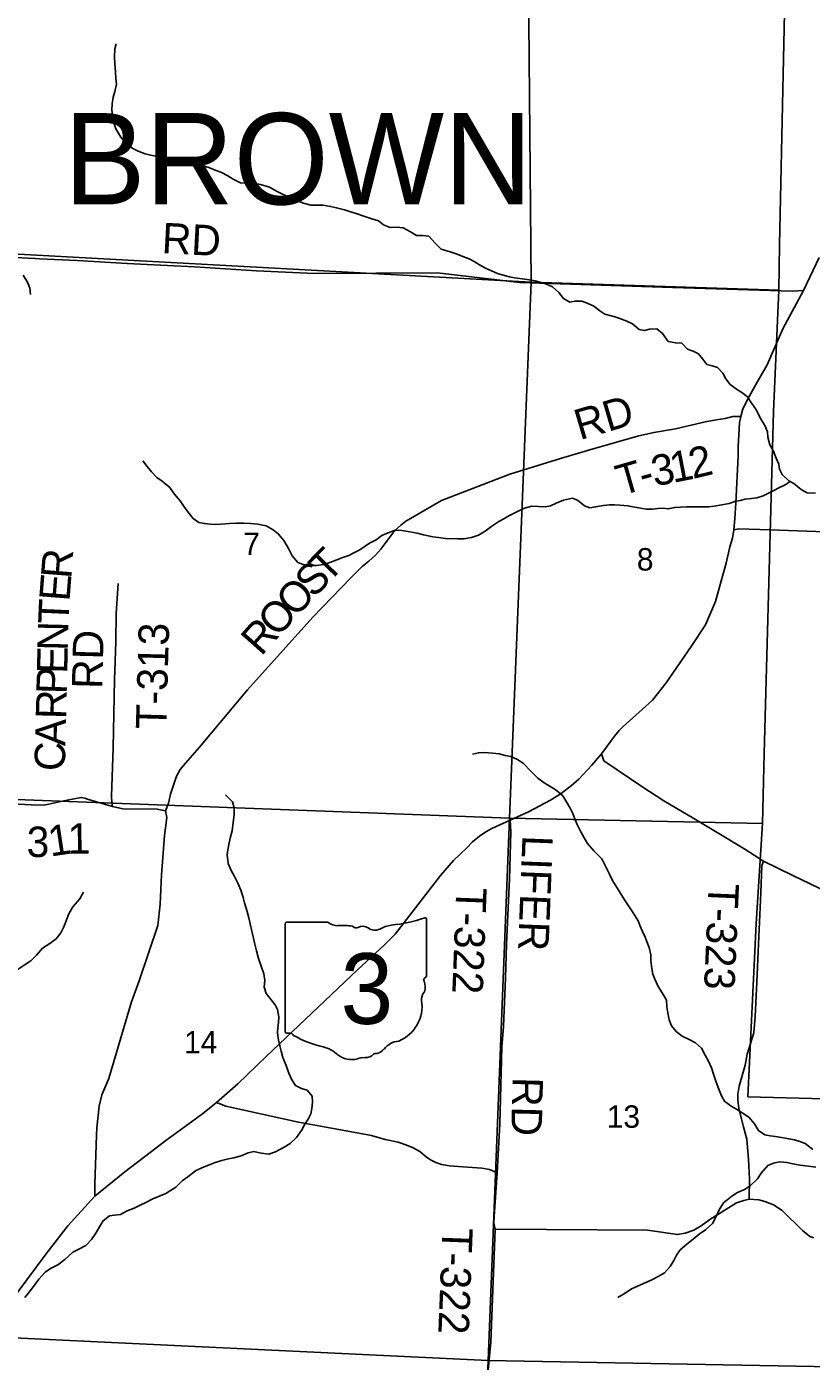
# Model space of a CAD drawing. Extents: x 1759416 to 2214760, y 252598 to 1116833.
# Drawn here: x 2009925 to 2017654, y 906987 to 920128 of the extents above; entities that cross this region are included whole.
import ezdxf

# ---------------------------------------------------------------- set-up
doc = ezdxf.new("R2010")
doc.units = 0
for name, color, linetype in [('GM_X_County_Road', 7, 'Continuous'), ('GM_X_Minor_River', 7, 'Continuous'), ('GM_X_Section', 7, 'Continuous'), ('GM_X_Section_Text', 7, 'Continuous'), ('GM_X_State_Location', 7, 'Continuous'), ('GM_X_State_Route', 7, 'Continuous'), ('GM_X_State_Shield', 7, 'Continuous'), ('GM_X_Township_Road', 7, 'Continuous'), ('GM_X_Township_Road_Text', 7, 'Continuous'), ('GM_X_Township_Text', 7, 'Continuous')]:
    doc.layers.add(name, color=color, linetype=linetype)

msp = doc.modelspace()

# ---------------------------------------------------------------- linework, layer by layer
at = {"layer": 'GM_X_County_Road'}
for points in [[(2017812, 911607), (2017472, 911770), (2017184, 911913), (2016999, 912029), (2016711, 912203), (2016497, 912333), (2016201, 912504), (2015984, 912647), (2015610, 912900), (2015587, 912968)], [(2017680, 908202), (2017640, 908214), (2017564, 908279), (2017366, 908471), (2017280, 908527), (2017196, 908560), (2017136, 908576), (2017040, 908583), (2016990, 908571), (2016918, 908548), (2016813, 908480), (2016654, 908383), (2016568, 908322), (2016495, 908278), (2016411, 908249), (2016337, 908235), (2016041, 908278), (2015045, 908285), (2014538, 908287), (2014528, 908346), (2014531, 908411), (2014560, 908843), (2014483, 908876), (2014409, 908888), (2014317, 908895), (2014220, 908902), (2014090, 908911), (2014010, 908924), (2013956, 908945), (2013901, 908970), (2013861, 909001), (2013796, 909053), (2013732, 909089), (2013659, 909117), (2013583, 909143), (2013456, 909170), (2013322, 909211), (2012964, 909276), (2012601, 909342), (2011886, 909499), (2011795, 909536)]]:
    msp.add_lwpolyline(points, dxfattribs=at)
at = {"layer": 'GM_X_Minor_River'}
for points in [[(2013886, 918065), (2013826, 918071), (2013763, 918073), (2013707, 918107), (2013633, 918147), (2013567, 918153), (2013505, 918152), (2013441, 918176), (2013391, 918218), (2013325, 918236), (2013247, 918264), (2013171, 918288), (2013105, 918310), (2013055, 918326), (2012975, 918346), (2012919, 918358), (2012845, 918372), (2012787, 918370), (2012725, 918372), (2012651, 918390), (2012583, 918416), (2012513, 918445), (2012393, 918505), (2012316, 918547), (2012228, 918575), (2012178, 918585), (2012102, 918587), (2012032, 918591), (2011960, 918627), (2011906, 918659), (2011836, 918695), (2011782, 918717), (2011718, 918741), (2011652, 918761), (2011594, 918776), (2011520, 918796), (2011462, 918806), (2011392, 918822), (2011304, 918834), (2011234, 918846), (2011160, 918860), (2011092, 918878), (2011024, 918902), (2010969, 918930), (2010899, 918986), (2010851, 919040), (2010802, 919122), (2010782, 919180), (2010772, 919243), (2010764, 919307), (2010768, 919369), (2010776, 919433), (2010792, 919489), (2010808, 919563), (2010804, 919621), (2010798, 919681), (2010792, 919763), (2010790, 919835), (2010794, 919911), (2010806, 919961)], [(2017695, 915536), (2017613, 915538), (2017553, 915572), (2017481, 915630), (2017431, 915658), (2017367, 915718), (2017341, 915770), (2017335, 915822), (2017309, 915880), (2017279, 915956), (2017245, 916010), (2017227, 916087), (2017221, 916139), (2017197, 916201), (2017151, 916277), (2017113, 916351), (2017069, 916419), (2017025, 916485), (2016971, 916527), (2016907, 916565), (2016855, 916605), (2016813, 916660), (2016783, 916716), (2016731, 916772), (2016677, 916790), (2016625, 916802), (2016585, 916854), (2016543, 916906), (2016491, 916934), (2016435, 916952), (2016377, 917012), (2016319, 917014), (2016245, 917030), (2016189, 917106), (2016131, 917153), (2016061, 917151), (2016011, 917137), (2015959, 917147), (2015891, 917201), (2015835, 917229), (2015769, 917255), (2015709, 917273), (2015621, 917299), (2015571, 917329), (2015513, 917377), (2015445, 917405), (2015392, 917425), (2015326, 917427), (2015274, 917417), (2015214, 917452), (2015166, 917510), (2015104, 917566), (2015046, 917592), (2014992, 917610), (2014932, 917626), (2014854, 917640), (2014784, 917650), (2014730, 917656), (2014680, 917666), (2014618, 917680), (2014562, 917698), (2014502, 917724), (2014444, 917752), (2014384, 917784), (2014334, 917815), (2014284, 917843), (2014222, 917867), (2014166, 917887), (2014096, 917913), (2014008, 917939), (2013950, 917997), (2013886, 918065)], [(2009891, 917683), (2009937, 917607), (2009955, 917553), (2009963, 917491)], [(2011154, 915746), (2011112, 915798), (2011070, 915852)], [(2017444, 915650), (2017395, 915616), (2017340, 915592), (2017286, 915560), (2017232, 915534), (2017180, 915510), (2017116, 915490), (2017064, 915484), (2017002, 915476), (2016952, 915462), (2016900, 915452), (2016844, 915434), (2016774, 915420), (2016696, 915408), (2016642, 915402), (2016563, 915400), (2016423, 915400), (2016361, 915398), (2016309, 915394), (2016245, 915380), (2016195, 915388), (2016143, 915383), (2016089, 915377), (2016027, 915379), (2015955, 915389), (2015897, 915399), (2015847, 915411), (2015769, 915417), (2015715, 915419), (2015665, 915419), (2015606, 915415), (2015528, 915399), (2015472, 915389), (2015418, 915409), (2015350, 915467), (2015300, 915485), (2015214, 915465), (2015140, 915437), (2015086, 915411), (2015034, 915399), (2014966, 915403), (2014902, 915407), (2014828, 915387), (2014745, 915349), (2014681, 915315), (2014625, 915281), (2014575, 915255), (2014507, 915209), (2014441, 915161), (2014377, 915121), (2014307, 915099), (2014235, 915087), (2014167, 915084), (2014050, 915088), (2013982, 915098), (2013926, 915104), (2013834, 915126), (2013770, 915140), (2013698, 915154), (2013620, 915168), (2013554, 915172), (2013486, 915146), (2013422, 915118), (2013366, 915076), (2013302, 915044), (2013205, 914976), (2013147, 914948), (2013097, 914920), (2013039, 914902), (2012979, 914880), (2012911, 914852), (2012847, 914834), (2012779, 914824), (2012711, 914822), (2012647, 914832), (2012597, 914852), (2012541, 914918), (2012505, 914989), (2012459, 915069), (2012403, 915135), (2012353, 915175), (2012285, 915213), (2012201, 915231), (2012129, 915237), (2012065, 915241), (2011990, 915241), (2011922, 915235), (2011836, 915229), (2011784, 915227), (2011734, 915229), (2011676, 915235), (2011620, 915247), (2011564, 915285), (2011512, 915350), (2011468, 915410), (2011436, 915460), (2011378, 915530), (2011334, 915590), (2011258, 915654), (2011208, 915690), (2011154, 915746)], [(2014315, 912966), (2014375, 912979), (2014437, 912981), (2014513, 912975), (2014579, 912967), (2014639, 912953), (2014693, 912942), (2014761, 912912), (2014818, 912872), (2014888, 912800), (2014960, 912730), (2015023, 912682), (2015073, 912652), (2015139, 912612), (2015205, 912554), (2015246, 912488), (2015278, 912434), (2015304, 912380), (2015323, 912328), (2015345, 912278), (2015385, 912200), (2015417, 912142), (2015448, 912084), (2015510, 912012), (2015590, 911936), (2015623, 911868), (2015667, 911782), (2015695, 911722), (2015772, 911598), (2015814, 911530), (2015899, 911404), (2015947, 911324), (2015967, 911272), (2015990, 911218), (2016016, 911164), (2016036, 911112), (2016058, 911060), (2016073, 910990), (2016073, 910926), (2016083, 910854), (2016093, 910800), (2016112, 910750), (2016144, 910678)], [(2011883, 912565), (2011951, 912495), (2011967, 912435), (2011970, 912369), (2011960, 912291), (2011948, 912211), (2011934, 912150), (2011919, 912092), (2011905, 912024), (2011899, 911974), (2011911, 911890), (2011940, 911820), (2011968, 911766), (2012004, 911694), (2012034, 911626), (2012057, 911554), (2012071, 911500), (2012095, 911415), (2012112, 911355), (2012126, 911293), (2012144, 911221), (2012156, 911165), (2012171, 911095), (2012189, 911027), (2012209, 910953), (2012234, 910879), (2012260, 910803), (2012270, 910741), (2012264, 910672), (2012285, 910608)], [(2010484, 911606), (2010449, 911540), (2010379, 911462), (2010341, 911393), (2010317, 911335), (2010295, 911271), (2010260, 911205), (2010216, 911148), (2010152, 911102), (2010082, 911054), (2010020, 910987), (2009964, 910929), (2009910, 910893), (2009832, 910843), (2009766, 910790), (2009713, 910726), (2009625, 910603)], [(2009905, 907616), (2009949, 907668), (2009991, 907723), (2010044, 907795), (2010106, 907865), (2010158, 907899), (2010232, 907936), (2010300, 907988), (2010380, 908061), (2010438, 908091), (2010506, 908127), (2010564, 908185), (2010607, 908248), (2010641, 908312), (2010677, 908370), (2010739, 908419), (2010789, 908425), (2010849, 908433), (2010915, 908467), (2010983, 908494), (2011037, 908520), (2011099, 908552), (2011167, 908588), (2011239, 908617), (2011297, 908639), (2011393, 908703), (2011457, 908764), (2011511, 908804), (2011588, 908862), (2011658, 908895), (2011716, 908919), (2011782, 908943), (2011848, 908963), (2011912, 908980), (2011966, 908990), (2012038, 909010), (2012106, 909041), (2012161, 909051), (2012233, 909037), (2012309, 909025), (2012377, 909049), (2012461, 909096), (2012521, 909132), (2012583, 909190), (2012638, 909269), (2012662, 909319), (2012698, 909371), (2012724, 909425), (2012734, 909476), (2012741, 909538), (2012737, 909596), (2012687, 909656), (2012631, 909672), (2012573, 909704), (2012536, 909757), (2012508, 909824), (2012482, 909900), (2012447, 909978), (2012431, 910042), (2012417, 910094), (2012405, 910150), (2012396, 910222), (2012400, 910274), (2012404, 910324), (2012410, 910380), (2012397, 910452), (2012371, 910498), (2012285, 910608)], [(2017668, 909073), (2017594, 909131), (2017542, 909151), (2017488, 909167), (2017432, 909177), (2017359, 909191), (2017301, 909199), (2017249, 909206), (2017197, 909218), (2017135, 909260), (2017095, 909326), (2017038, 909392), (2016972, 909434), (2016916, 909468), (2016864, 909498), (2016797, 909548), (2016769, 909602), (2016737, 909684), (2016714, 909744), (2016690, 909814), (2016670, 909876), (2016639, 909950), (2016609, 910002), (2016573, 910070), (2016513, 910124), (2016452, 910154), (2016380, 910187), (2016322, 910235), (2016276, 910291), (2016253, 910349), (2016239, 910419), (2016231, 910476), (2016227, 910544), (2016201, 910588), (2016144, 910678)], [(2017697, 908899), (2017625, 908907), (2017541, 908917), (2017489, 908929), (2017412, 908944), (2017346, 908950), (2017290, 908942), (2017226, 908914), (2017160, 908839), (2017123, 908785), (2017051, 908713), (2016997, 908678), (2016927, 908648), (2016871, 908612), (2016789, 908547), (2016745, 908477), (2016717, 908413), (2016680, 908345), (2016612, 908282), (2016548, 908238), (2016490, 908188), (2016428, 908141), (2016362, 908083), (2016326, 908031), (2016301, 907979), (2016263, 907920), (2016207, 907858), (2016153, 907826), (2016077, 907787), (2016023, 907763), (2015883, 907699), (2015821, 907658), (2015749, 907614)]]:
    msp.add_lwpolyline(points, dxfattribs=at)
at = {"layer": 'GM_X_Section'}
for points in [[(2009779, 923321), (2012310, 923218), (2014844, 923116), (2014894, 917612), (2009597, 917901), (2009616, 923329), (2009642, 923327)], [(2014844, 923116), (2017448, 923001), (2017412, 921317), (2017378, 919661), (2017342, 917981), (2017333, 917533), (2014894, 917612)], [(2014894, 917612), (2014681, 912335), (2009385, 912536), (2009597, 917901)], [(2017333, 917533), (2017280, 916339), (2017235, 914656), (2017190, 912971), (2017172, 912282), (2014681, 912335), (2014894, 917612)], [(2009385, 912536), (2014681, 912335), (2014469, 906993), (2009177, 907246)], [(2014681, 912335), (2017172, 912282), (2017112, 911298), (2017029, 909591), (2019676, 909523), (2019647, 906898), (2014469, 906993)], [(2009177, 907246), (2014469, 906993), (2014263, 901704), (2008896, 901897)], [(2014469, 906993), (2019647, 906898), (2019505, 901526), (2014263, 901704)]]:
    msp.add_lwpolyline(points, close=True, dxfattribs=at)
at = {"layer": 'GM_X_State_Route'}
for points in [[(2010107, 908031), (2010136, 908070), (2010329, 908319), (2010595, 908614), (2010892, 908853), (2011084, 908999), (2011295, 909161), (2011657, 909425), (2011795, 909536), (2012004, 909720), (2012284, 909987), (2013183, 910840), (2013448, 911088), (2013553, 911194), (2014002, 911771), (2014129, 911917), (2014259, 912042), (2014316, 912103), (2014386, 912159), (2014448, 912201), (2014501, 912230), (2014551, 912253), (2014688, 912315), (2014869, 912398), (2015084, 912513), (2015120, 912535), (2015190, 912578), (2015290, 912655), (2015365, 912719), (2015493, 912858), (2015587, 912968), (2015715, 913141), (2015762, 913199), (2015801, 913238), (2015989, 913404), (2016088, 913496), (2016223, 913669), (2016469, 914024), (2016613, 914237), (2016709, 914469), (2016769, 914683), (2016815, 914847), (2016852, 915007), (2016877, 915093), (2016891, 915175), (2016902, 915286), (2016909, 915436), (2016933, 915903), (2016933, 915996), (2016945, 916226), (2016958, 916290), (2016980, 916364), (2017040, 916487), (2017120, 916627), (2017218, 916798), (2017374, 917152), (2017578, 917530), (2017732, 917855)], [(2008909, 906141), (2009099, 906460), (2009452, 907042), (2009842, 907673), (2010107, 908031)]]:
    msp.add_lwpolyline(points, dxfattribs=at)
at = {"layer": 'GM_X_State_Shield'}
for p, q in [((2012471, 911292), (2012471, 910235)), ((2012892, 911310), (2012485, 911310)), ((2013863, 910783), (2013863, 911336)), ((2013863, 910783), (2013863, 910783))]:
    msp.add_line(p, q, dxfattribs=at)
for centre, radius, start, end in [((2012487, 911294), 16.1, 98.1301, 188.1301), ((2012989, 911432), 156, 231.6195, 271.1119), ((2013041, 910717), 562, 80.4867, 94.9883), ((2013169, 911299), 45.1, 219.7921, 297.1024), ((2013235, 911177), 93.8, 54.4667, 119.1411), ((2013356, 911345), 113, 233.8562, 294.8282), ((2013555, 910987), 297, 97.3462, 120.7689), ((2013367, 912750), 1476, 275.8445, 288.9065), ((2013848, 911338), 15.5, 351.8621, 97.738), ((2013860, 910743), 24, 107.944, 210.337), ((2013707, 910673), 144, 340.033, 23.6496), ((2013847, 910781), 16.6, 289.6038, 7.7341), ((2013919, 910552), 105, 136.8065, 186.9296), ((2013450, 910482), 369, 292.3089, 8.9858), ((2012487, 910233), 16.3, 171.9584, 258.3066), ((2012489, 910341), 124, 267.339, 280.6039), ((2012515, 910174), 44.8, 29.7484, 93.2717), ((2013080, 911123), 1066, 240.4129, 257.1985), ((2012762, 909760), 334, 47.1842, 75.836), ((2013349, 910133), 119, 282.8732, 323.2771), ((2013606, 909938), 202, 94.4031, 142.5768), ((2013123, 910169), 212, 230.7004, 286.2918), ((2013245, 909803), 174, 85.6951, 111.2099), ((2013261, 910090), 113, 268.777, 315.5493), ((2013363, 909987), 31.8, 65.7517, 132.6484)]:
    msp.add_arc(centre, radius, start, end, dxfattribs=at)
at = {"layer": 'GM_X_Township_Road'}
for points in [[(2007010, 918229), (2007341, 918150), (2007991, 918069), (2008273, 918031), (2008569, 917992), (2009079, 917925), (2009257, 917901), (2009447, 917884), (2009811, 917856), (2010008, 917846), (2010050, 917844)], [(2010050, 917844), (2010423, 917825), (2010915, 917797), (2011047, 917790), (2011577, 917763), (2012187, 917724), (2012760, 917697), (2013971, 917705), (2014778, 917610), (2016286, 917559), (2017465, 917523), (2017578, 917530)], [(2016958, 916290), (2016882, 916290), (2016804, 916271), (2016720, 916258), (2016625, 916242), (2016315, 916167), (2016101, 916131), (2015942, 916095), (2015449, 915955), (2015183, 915876), (2014683, 915722), (2014010, 915462), (2013707, 915286), (2013661, 915258), (2013609, 915220), (2013577, 915190), (2013537, 915150), (2013461, 915050), (2013414, 914984), (2013360, 914924), (2013294, 914864), (2013228, 914812), (2013118, 914702), (2012743, 914313), (2012101, 913597), (2011627, 913035), (2011489, 912875), (2011438, 912813), (2011401, 912747), (2011373, 912668), (2011341, 912572), (2011323, 912484), (2011293, 912406), (2011304, 912343), (2011283, 912163), (2011254, 911778), (2011240, 911487), (2011215, 911277), (2011034, 910733), (2010957, 910526), (2010756, 909849), (2010735, 909773), (2010666, 909610), (2010639, 909499), (2010615, 909285), (2010611, 909212), (2010597, 908730), (2010595, 908614)], [(2019977, 915062), (2019619, 915071), (2018420, 915132), (2017879, 915150), (2017248, 915174), (2016940, 915184), (2016891, 915175)], [(2010769, 912449), (2010763, 912488), (2010759, 912552), (2010775, 913027), (2010790, 913701), (2010794, 913784), (2010803, 914073), (2010806, 914350), (2010825, 914647)], [(2008556, 911703), (2008615, 912274), (2008640, 912504), (2008658, 912530), (2008676, 912548), (2008726, 912564), (2008974, 912544), (2009418, 912495), (2009968, 912466), (2010094, 912464), (2010142, 912472), (2010290, 912504), (2010424, 912531), (2010463, 912539), (2010499, 912531), (2010525, 912523), (2010701, 912470), (2010769, 912449), (2010872, 912428), (2011209, 912425), (2011293, 912406)], [(2014688, 912315), (2014694, 912200), (2014682, 911738), (2014652, 911094), (2014640, 910760)], [(2017184, 911913), (2017167, 911868), (2017157, 911598), (2017131, 911022), (2017117, 910720), (2017102, 910382), (2017087, 910221), (2017022, 910012), (2017001, 909902), (2016944, 909696), (2016931, 909616), (2016931, 909560), (2016940, 909476), (2016987, 909297), (2017018, 909174), (2017035, 908974), (2017045, 908783), (2017040, 908583)], [(2014640, 910760), (2014623, 910284), (2014604, 910083), (2014587, 909326), (2014560, 908843)], [(2014538, 908287), (2014498, 907176), (2014420, 906391)]]:
    msp.add_lwpolyline(points, dxfattribs=at)

# ---------------------------------------------------------------- texts
at = {"layer": 'GM_X_Section_Text'}
for s, p in [('7', (2012057, 914925)), ('8', (2015935, 914773)), ('14', (2011474, 910018)), ('13', (2015638, 909286))]:
    msp.add_text(s, height=221, rotation=0, dxfattribs=at).set_placement(p)
at = {"layer": 'GM_X_State_Location'}
msp.add_text('3', height=1, rotation=0, dxfattribs=at).set_placement((2013001, 910620))
for s in ['s', 'r']:
    msp.add_text(s, height=1, dxfattribs=at).set_placement((2013151, 910693))
at = {"layer": 'GM_X_State_Shield'}
msp.add_text('3', height=696, dxfattribs=at).set_placement((2013017, 910309))
at = {"layer": 'GM_X_Township_Road_Text'}
for s, rotation, p in [('RD', 357.0378, (2011251, 917899)), ('RD', 16.4188, (2015373, 916056)), ('2', 13.4256, (2016486, 915674)), ('T', 16.0708, (2015781, 915509)), ('3', 10.868, (2016109, 915601)), ('1', 10.9889, (2016291, 915636)), ('-', 14.7992, (2015995, 915570)), ('R', 85.5657, (2010363, 914687)), ('T', 45.6182, (2012893, 914639)), ('S', 45.8098, (2012752, 914494)), ('E', 85.5727, (2010346, 914464)), ('O', 46.9554, (2012573, 914302)), ('T', 87.4663, (2010336, 914242)), ('O', 48.2291, (2012398, 914106)), ('R', 48.3966, (2012235, 913922)), ('N', 88.5719, (2010329, 913980)), ('RD', 88.542, (2010669, 913605)), ('T-313', 88.351, (2011299, 913207)), ('E', 88.5727, (2010324, 913755)), ('P', 88.5749, (2010319, 913553)), ('R', 88.5714, (2010313, 913307)), ('A', 88.5719, (2010306, 913043)), ('C', 88.5714, (2010300, 912796)), ('3', 359.9369, (2009924, 911952)), ('1', 8.6582, (2010159, 911956)), ('1', 1.1137, (2010331, 911983)), ('LIFER', 267.768, (2014809, 912169)), ('T-322', 267.795, (2014157, 911656)), ('T-323', 267.4757, (2016643, 911699)), ('RD', 268.5611, (2014712, 909788)), ('T-322', 267.7533, (2014020, 908307))]:
    msp.add_text(s, height=300, rotation=rotation, dxfattribs=at).set_placement(p)
at = {"layer": 'GM_X_Township_Text'}
msp.add_text('BROWN', height=900, rotation=0, dxfattribs=at).set_placement((2010292, 918378))

doc.saveas('drawing.dxf')
